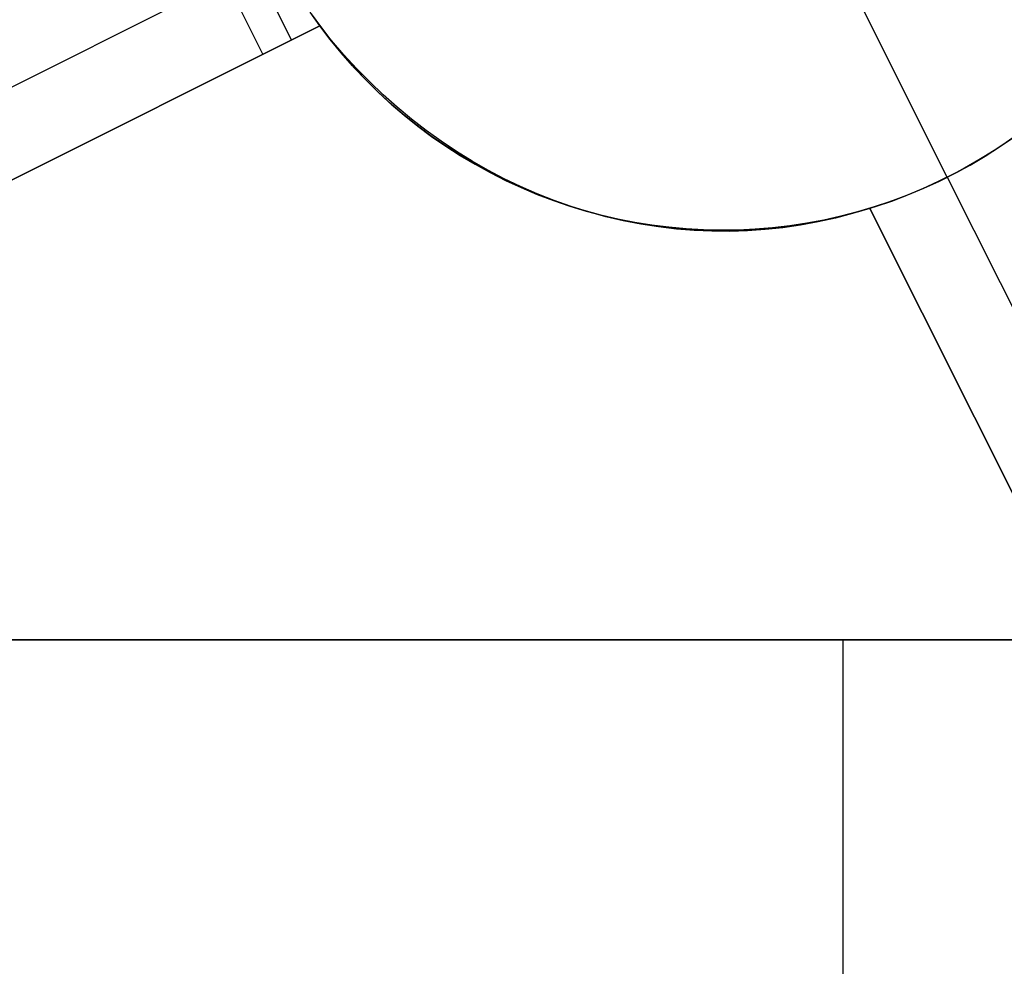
# Model space of a CAD drawing. Header units: millimetres. Extents: x 7986 to 9191, y -11326 to -10283.
# Tile 301 of 312: x 8676.46 to 8682.37, y -10657.77 to -10652.09. Entities that reach past the tile are written whole.
import ezdxf

# ---------------------------------------------------------------- set-up
doc = ezdxf.new("R2010")
doc.units = ezdxf.units.MM
doc.layers.add('BLANCO METALICO', color=7, linetype='Continuous', true_color=0xededed)
doc.layers.add('color', color=7, linetype='Continuous')

msp = doc.modelspace()

# ---------------------------------------------------------------- linework, layer by layer
at = {"layer": 'BLANCO METALICO'}
for p, q in [((8675.4627, -10655.8112, 162.0815), (8684.9987, -10655.8112, 162.0815)), ((8684.9987, -10655.8112, 159.5815), (8675.4627, -10655.8112, 159.5815)), ((8684.9987, -10655.8112, 156.5815), (8675.4627, -10655.8112, 156.5815)), ((8675.4627, -10655.8112, 160.8315), (8684.9987, -10655.8112, 160.8315)), ((8675.4627, -10655.8112, 158.0815), (8684.9987, -10655.8112, 158.0815)), ((8680.2307, -10655.8112, 162.0815), (8680.2307, -10655.8112, 159.5815)), ((8680.2307, -10655.8112, 159.5815), (8680.2307, -10655.8112, 156.5815)), ((8681.4052, -10657.8112, 162.0815), (8681.4052, -10655.8112, 162.0815)), ((8681.4052, -10661.333, 156.5815), (8681.4052, -10655.8112, 156.5815))]:
    msp.add_line(p, q, dxfattribs=at)
at = {"layer": 'color', "color": 254, "true_color": 0xcad1ee}
for p, q in [((8678.094, -10652.2109, -25.2406), (8677.6459, -10651.3169, -25.2406)), ((8677.9233, -10652.2964, -25.2406), (8677.4753, -10651.4024, -25.2406)), ((8677.9233, -10652.2964, -25.2406), (8677.4753, -10651.4024, -25.2406)), ((8682.0292, -10653.0351, -33.2406), (8681.2451, -10651.4706, -33.2406)), ((8669.957, -10655.7296, -10.2406), (8677.6993, -10651.8494, -25.2406)), ((8678.2646, -10652.1254, -25.2406), (8678.2066, -10652.0434, -25.2406)), ((8678.2646, -10652.1254, -25.2406), (8678.2066, -10652.0434, -25.2406)), ((8678.2136, -10652.0536, -33.2406), (8678.2738, -10652.1379, -33.2406)), ((8678.2136, -10652.0536, -33.2406), (8678.2738, -10652.1379, -33.2406)), ((8678.2646, -10652.1254, -12.4196), (8670.181, -10656.1766, -8.7734)), ((8678.2646, -10652.1254, -12.4196), (8670.181, -10656.1766, -8.7734)), ((8673.6735, -10654.4263, -17.007), (8678.2646, -10652.1254, -17.007)), ((8677.9233, -10652.2964, -25.2406), (8678.2646, -10652.1254, -25.2406)), ((8677.9233, -10652.2964, -25.2406), (8678.2646, -10652.1254, -25.2406)), ((8678.2646, -10652.1254, -12.4196), (8678.2646, -10652.1254, -25.2406)), ((8678.3354, -10652.214, -12.444), (8678.2646, -10652.1254, -12.4196)), ((8678.2646, -10652.1254, -12.4196), (8678.2646, -10652.1254, -25.2406)), ((8678.3273, -10652.208, -22.8301), (8678.2646, -10652.1254, -22.8301)), ((8678.3354, -10652.214, -12.444), (8678.2646, -10652.1254, -12.4196)), ((8678.2738, -10652.1379, -33.2406), (8678.3368, -10652.2201, -33.2406)), ((8678.2738, -10652.1379, -33.2406), (8678.3368, -10652.2201, -33.2406)), ((8678.3929, -10652.2885, -22.8301), (8678.3273, -10652.208, -22.8301)), ((8678.409, -10652.2999, -12.4698), (8678.3354, -10652.214, -12.444)), ((8678.409, -10652.2999, -12.4698), (8678.3354, -10652.214, -12.444)), ((8678.3368, -10652.2201, -33.2406), (8678.4027, -10652.3, -33.2406)), ((8678.3368, -10652.2201, -33.2406), (8678.4027, -10652.3, -33.2406)), ((8678.4612, -10652.3666, -22.8301), (8678.3929, -10652.2885, -22.8301)), ((8670.181, -10656.1766, -10.2406), (8677.9233, -10652.2964, -25.2406)), ((8670.181, -10656.1766, -10.2406), (8677.9233, -10652.2964, -25.2406)), ((8678.4027, -10652.3, -33.2406), (8678.4712, -10652.3776, -33.2406)), ((8678.4027, -10652.3, -33.2406), (8678.4712, -10652.3776, -33.2406)), ((8678.4851, -10652.383, -12.4968), (8678.409, -10652.2999, -12.4698)), ((8678.4851, -10652.383, -12.4968), (8678.409, -10652.2999, -12.4698)), ((8678.5321, -10652.4422, -22.8301), (8678.4612, -10652.3666, -22.8301)), ((8678.4712, -10652.3776, -33.2406), (8678.5424, -10652.4528, -33.2406)), ((8678.4712, -10652.3776, -33.2406), (8678.5424, -10652.4528, -33.2406)), ((8678.5639, -10652.4634, -12.5251), (8678.4851, -10652.383, -12.4968)), ((8678.5639, -10652.4634, -12.5251), (8678.4851, -10652.383, -12.4968)), ((8678.6056, -10652.5154, -22.8301), (8678.5321, -10652.4422, -22.8301)), ((8678.5424, -10652.4528, -33.2406), (8678.6162, -10652.5255, -33.2406)), ((8678.5424, -10652.4528, -33.2406), (8678.6162, -10652.5255, -33.2406)), ((8678.6451, -10652.5408, -12.5546), (8678.5639, -10652.4634, -12.5251)), ((8678.6451, -10652.5408, -12.5546), (8678.5639, -10652.4634, -12.5251)), ((8678.6816, -10652.586, -22.8301), (8678.6056, -10652.5154, -22.8301)), ((8678.6162, -10652.5255, -33.2406), (8678.6924, -10652.5956, -33.2406)), ((8678.6162, -10652.5255, -33.2406), (8678.6924, -10652.5956, -33.2406)), ((8678.7286, -10652.6152, -12.5852), (8678.6451, -10652.5408, -12.5546)), ((8678.7286, -10652.6152, -12.5852), (8678.6451, -10652.5408, -12.5546)), ((8678.76, -10652.654, -22.8301), (8678.6816, -10652.586, -22.8301)), ((8678.6924, -10652.5956, -33.2406), (8678.771, -10652.6631, -33.2406)), ((8678.6924, -10652.5956, -33.2406), (8678.771, -10652.6631, -33.2406)), ((8678.8144, -10652.6864, -12.6171), (8678.7286, -10652.6152, -12.5852)), ((8678.8144, -10652.6864, -12.6171), (8678.7286, -10652.6152, -12.5852)), ((8678.8407, -10652.7192, -22.8301), (8678.76, -10652.654, -22.8301)), ((8678.771, -10652.6631, -33.2406), (8678.8519, -10652.7278, -33.2406)), ((8678.771, -10652.6631, -33.2406), (8678.8519, -10652.7278, -33.2406)), ((8678.9024, -10652.7545, -12.65), (8678.8144, -10652.6864, -12.6171)), ((8678.9024, -10652.7545, -12.65), (8678.8144, -10652.6864, -12.6171)), ((8678.9237, -10652.7815, -22.8301), (8678.8407, -10652.7192, -22.8301)), ((8678.8519, -10652.7278, -33.2406), (8678.9349, -10652.7896, -33.2406)), ((8678.8519, -10652.7278, -33.2406), (8678.9349, -10652.7896, -33.2406)), ((8678.9924, -10652.8193, -12.684), (8678.9024, -10652.7545, -12.65)), ((8678.9924, -10652.8193, -12.684), (8678.9024, -10652.7545, -12.65)), ((8679.0087, -10652.841, -22.8301), (8678.9237, -10652.7815, -22.8301)), ((8678.9349, -10652.7896, -33.2406), (8679.0201, -10652.8486, -33.2406)), ((8678.9349, -10652.7896, -33.2406), (8679.0201, -10652.8486, -33.2406)), ((8679.0843, -10652.8807, -12.719), (8678.9924, -10652.8193, -12.684)), ((8679.0843, -10652.8807, -12.719), (8678.9924, -10652.8193, -12.684)), ((8682.422, -10652.7991, -22.8301), (8682.3364, -10652.8577, -22.8301)), ((8682.3995, -10652.815, -20.2715), (8682.3404, -10652.8552, -20.2621)), ((8682.3995, -10652.815, -20.2715), (8682.3404, -10652.8552, -20.2621)), ((8682.3427, -10652.8535, -33.2406), (8682.428, -10652.7948, -33.2406)), ((8682.3427, -10652.8535, -33.2406), (8682.428, -10652.7948, -33.2406)), ((8679.0957, -10652.8974, -22.8301), (8679.0087, -10652.841, -22.8301)), ((8679.0201, -10652.8486, -33.2406), (8679.1072, -10652.9046, -33.2406)), ((8679.0201, -10652.8486, -33.2406), (8679.1072, -10652.9046, -33.2406)), ((8679.1781, -10652.9387, -12.755), (8679.0843, -10652.8807, -12.719)), ((8679.1781, -10652.9387, -12.755), (8679.0843, -10652.8807, -12.719)), ((8682.3364, -10652.8577, -22.8301), (8682.2488, -10652.9133, -22.8301)), ((8682.2554, -10652.9092, -33.2406), (8682.3427, -10652.8535, -33.2406)), ((8682.2554, -10652.9092, -33.2406), (8682.3427, -10652.8535, -33.2406)), ((8682.3404, -10652.8552, -20.2621), (8682.2801, -10652.894, -20.2543)), ((8682.3404, -10652.8552, -20.2621), (8682.2801, -10652.894, -20.2543)), ((8679.1846, -10652.9509, -22.8301), (8679.0957, -10652.8974, -22.8301)), ((8679.1072, -10652.9046, -33.2406), (8679.1962, -10652.9575, -33.2406)), ((8679.1072, -10652.9046, -33.2406), (8679.1962, -10652.9575, -33.2406)), ((8679.2736, -10652.9932, -12.792), (8679.1781, -10652.9387, -12.755)), ((8679.2736, -10652.9932, -12.792), (8679.1781, -10652.9387, -12.755)), ((8682.2188, -10652.9314, -20.2483), (8682.1565, -10652.9675, -20.244)), ((8682.2188, -10652.9314, -20.2483), (8682.1565, -10652.9675, -20.244)), ((8682.2488, -10652.9133, -22.8301), (8682.1593, -10652.9658, -22.8301)), ((8682.1662, -10652.9619, -33.2406), (8682.2554, -10652.9092, -33.2406)), ((8682.1662, -10652.9619, -33.2406), (8682.2554, -10652.9092, -33.2406)), ((8682.2801, -10652.894, -20.2543), (8682.2188, -10652.9314, -20.2483)), ((8682.2801, -10652.894, -20.2543), (8682.2188, -10652.9314, -20.2483)), ((8679.2753, -10653.0012, -22.8301), (8679.1846, -10652.9509, -22.8301)), ((8679.1962, -10652.9575, -33.2406), (8679.287, -10653.0074, -33.2406)), ((8679.1962, -10652.9575, -33.2406), (8679.287, -10653.0074, -33.2406)), ((8679.3707, -10653.0441, -12.8298), (8679.2736, -10652.9932, -12.792)), ((8679.3707, -10653.0441, -12.8298), (8679.2736, -10652.9932, -12.792)), ((8679.3678, -10653.0484, -22.8301), (8679.2753, -10653.0012, -22.8301)), ((8682.0933, -10653.002, -20.2415), (8682.0292, -10653.0351, -20.2406)), ((8682.0933, -10653.002, -20.2415), (8682.0292, -10653.0351, -20.2406)), ((8682.1593, -10652.9658, -22.8301), (8682.0681, -10653.0152, -22.8301)), ((8682.0753, -10653.0115, -33.2406), (8682.1662, -10652.9619, -33.2406)), ((8682.0753, -10653.0115, -33.2406), (8682.1662, -10652.9619, -33.2406)), ((8682.1565, -10652.9675, -20.244), (8682.0933, -10653.002, -20.2415)), ((8682.1565, -10652.9675, -20.244), (8682.0933, -10653.002, -20.2415)), ((8679.287, -10653.0074, -33.2406), (8679.3794, -10653.054, -33.2406)), ((8679.287, -10653.0074, -33.2406), (8679.3794, -10653.054, -33.2406)), ((8679.4617, -10653.0923, -22.8301), (8679.3678, -10653.0484, -22.8301)), ((8679.4693, -10653.0914, -12.8685), (8679.3707, -10653.0441, -12.8298)), ((8679.4693, -10653.0914, -12.8685), (8679.3707, -10653.0441, -12.8298)), ((8679.3794, -10653.054, -33.2406), (8679.4734, -10653.0975, -33.2406)), ((8679.3794, -10653.054, -33.2406), (8679.4734, -10653.0975, -33.2406)), ((8681.9752, -10653.0615, -22.8301), (8681.8808, -10653.1045, -22.8301)), ((8681.8886, -10653.1011, -33.2406), (8681.9827, -10653.0579, -33.2406)), ((8681.8886, -10653.1011, -33.2406), (8681.9827, -10653.0579, -33.2406)), ((8682.0292, -10653.0351, -20.2406), (8681.9644, -10653.0666, -20.2415)), ((8682.0292, -10653.0351, -20.2406), (8681.9644, -10653.0666, -20.2415)), ((8682.0681, -10653.0152, -22.8301), (8681.9752, -10653.0615, -22.8301)), ((8681.9827, -10653.0579, -33.2406), (8682.0753, -10653.0115, -33.2406)), ((8681.9827, -10653.0579, -33.2406), (8682.0753, -10653.0115, -33.2406)), ((8682.0292, -10653.0351, -20.2406), (8684.2695, -10657.5051, -15.2406)), ((8682.0292, -10653.0351, -20.2406), (8682.0292, -10653.0351, -33.2406)), ((8679.5572, -10653.133, -22.8301), (8679.4617, -10653.0923, -22.8301)), ((8679.5692, -10653.135, -12.908), (8679.4693, -10653.0914, -12.8685)), ((8679.5692, -10653.135, -12.908), (8679.4693, -10653.0914, -12.8685)), ((8679.4734, -10653.0975, -33.2406), (8679.5689, -10653.1377, -33.2406)), ((8679.4734, -10653.0975, -33.2406), (8679.5689, -10653.1377, -33.2406)), ((8681.8808, -10653.1045, -22.8301), (8681.785, -10653.1442, -22.8301)), ((8681.793, -10653.141, -33.2406), (8681.8886, -10653.1011, -33.2406)), ((8681.793, -10653.141, -33.2406), (8681.8886, -10653.1011, -33.2406)), ((8681.8989, -10653.0966, -20.244), (8681.8327, -10653.1249, -20.2483)), ((8681.8989, -10653.0966, -20.244), (8681.8327, -10653.1249, -20.2483)), ((8681.9644, -10653.0666, -20.2415), (8681.8989, -10653.0966, -20.244)), ((8681.9644, -10653.0666, -20.2415), (8681.8989, -10653.0966, -20.244)), ((8679.654, -10653.1703, -22.8301), (8679.5572, -10653.133, -22.8301)), ((8679.5689, -10653.1377, -33.2406), (8679.6657, -10653.1745, -33.2406)), ((8679.5689, -10653.1377, -33.2406), (8679.6657, -10653.1745, -33.2406)), ((8679.6704, -10653.1749, -12.9483), (8679.5692, -10653.135, -12.908)), ((8679.6704, -10653.1749, -12.9483), (8679.5692, -10653.135, -12.908)), ((8679.752, -10653.2043, -22.8301), (8679.654, -10653.1703, -22.8301)), ((8679.6657, -10653.1745, -33.2406), (8679.7637, -10653.2081, -33.2406)), ((8679.6657, -10653.1745, -33.2406), (8679.7637, -10653.2081, -33.2406)), ((8679.7727, -10653.211, -12.9893), (8679.6704, -10653.1749, -12.9483)), ((8679.7727, -10653.211, -12.9893), (8679.6704, -10653.1749, -12.9483)), ((8681.6878, -10653.1805, -22.8301), (8681.5895, -10653.2135, -22.8301)), ((8681.598, -10653.2108, -33.2406), (8681.6961, -10653.1776, -33.2406)), ((8681.598, -10653.2108, -33.2406), (8681.6961, -10653.1776, -33.2406)), ((8681.6989, -10653.1767, -20.2621), (8681.6313, -10653.2, -20.2715)), ((8681.6989, -10653.1767, -20.2621), (8681.6313, -10653.2, -20.2715)), ((8681.785, -10653.1442, -22.8301), (8681.6878, -10653.1805, -22.8301)), ((8681.6961, -10653.1776, -33.2406), (8681.793, -10653.141, -33.2406)), ((8681.6961, -10653.1776, -33.2406), (8681.793, -10653.141, -33.2406)), ((8681.766, -10653.1516, -20.2543), (8681.6989, -10653.1767, -20.2621)), ((8681.766, -10653.1516, -20.2543), (8681.6989, -10653.1767, -20.2621)), ((8681.8327, -10653.1249, -20.2483), (8681.766, -10653.1516, -20.2543)), ((8681.8327, -10653.1249, -20.2483), (8681.766, -10653.1516, -20.2543)), ((8679.8511, -10653.2348, -22.8301), (8679.752, -10653.2043, -22.8301)), ((8679.7637, -10653.2081, -33.2406), (8679.8627, -10653.2382, -33.2406)), ((8679.7637, -10653.2081, -33.2406), (8679.8627, -10653.2382, -33.2406)), ((8679.8761, -10653.2432, -13.0309), (8679.7727, -10653.211, -12.9893)), ((8679.8761, -10653.2432, -13.0309), (8679.7727, -10653.211, -12.9893)), ((8679.9513, -10653.2619, -22.8301), (8679.8511, -10653.2348, -22.8301)), ((8679.8627, -10653.2382, -33.2406), (8679.9628, -10653.2648, -33.2406)), ((8679.8627, -10653.2382, -33.2406), (8679.9628, -10653.2648, -33.2406)), ((8681.3987, -10653.2669, -33.2406), (8681.4989, -10653.2406, -33.2406)), ((8681.3987, -10653.2669, -33.2406), (8681.4989, -10653.2406, -33.2406)), ((8681.5634, -10653.2216, -13.7449), (8681.4612, -10653.2526, -13.6998)), ((8681.5634, -10653.2216, -13.7449), (8681.4612, -10653.2526, -13.6998)), ((8681.5895, -10653.2135, -22.8301), (8681.49, -10653.2431, -22.8301)), ((8681.4989, -10653.2406, -33.2406), (8681.598, -10653.2108, -33.2406)), ((8681.4989, -10653.2406, -33.2406), (8681.598, -10653.2108, -33.2406)), ((8681.6313, -10653.2, -20.2715), (8681.5634, -10653.2216, -20.2826)), ((8681.6313, -10653.2, -20.2715), (8681.5634, -10653.2216, -20.2826)), ((8681.5634, -10653.2216, -20.2826), (8683.8224, -10657.7292, -15.2406)), ((8681.5634, -10653.2216, -20.2826), (8681.5634, -10653.2216, -13.7449)), ((8683.8224, -10657.7292, -14.4923), (8681.5634, -10653.2216, -13.7449)), ((8681.5634, -10653.2216, -20.2826), (8683.8224, -10657.7292, -15.2406)), ((8681.5634, -10653.2216, -17.0137), (8683.028, -10656.144, -17.0137)), ((8681.5634, -10653.2216, -20.2826), (8681.5634, -10653.2216, -13.7449)), ((8683.8224, -10657.7292, -14.4923), (8681.5634, -10653.2216, -13.7449)), ((8679.9803, -10653.2716, -13.0732), (8679.8761, -10653.2432, -13.0309)), ((8679.9803, -10653.2716, -13.0732), (8679.8761, -10653.2432, -13.0309)), ((8680.0523, -10653.2856, -22.8301), (8679.9513, -10653.2619, -22.8301)), ((8679.9628, -10653.2648, -33.2406), (8680.0638, -10653.288, -33.2406)), ((8679.9628, -10653.2648, -33.2406), (8680.0638, -10653.288, -33.2406)), ((8680.0853, -10653.2961, -13.116), (8679.9803, -10653.2716, -13.0732)), ((8680.0853, -10653.2961, -13.116), (8679.9803, -10653.2716, -13.0732)), ((8680.1541, -10653.3057, -22.8301), (8680.0523, -10653.2856, -22.8301)), ((8680.0638, -10653.288, -33.2406), (8680.1654, -10653.3077, -33.2406)), ((8680.0638, -10653.288, -33.2406), (8680.1654, -10653.3077, -33.2406)), ((8680.1909, -10653.3167, -13.1593), (8680.0853, -10653.2961, -13.116)), ((8680.1909, -10653.3167, -13.1593), (8680.0853, -10653.2961, -13.116)), ((8681.2884, -10653.2918, -22.8301), (8681.1864, -10653.3109, -22.8301)), ((8681.196, -10653.3092, -33.2406), (8681.2977, -10653.2898, -33.2406)), ((8681.196, -10653.3092, -33.2406), (8681.2977, -10653.2898, -33.2406)), ((8681.3579, -10653.2798, -13.6545), (8681.2537, -10653.303, -13.6091)), ((8681.3579, -10653.2798, -13.6545), (8681.2537, -10653.303, -13.6091)), ((8681.3896, -10653.2692, -22.8301), (8681.2884, -10653.2918, -22.8301)), ((8681.2977, -10653.2898, -33.2406), (8681.3987, -10653.2669, -33.2406)), ((8681.2977, -10653.2898, -33.2406), (8681.3987, -10653.2669, -33.2406)), ((8681.4612, -10653.2526, -13.6998), (8681.3579, -10653.2798, -13.6545)), ((8681.4612, -10653.2526, -13.6998), (8681.3579, -10653.2798, -13.6545)), ((8681.49, -10653.2431, -22.8301), (8681.3896, -10653.2692, -22.8301)), ((8680.2565, -10653.3223, -22.8301), (8680.1541, -10653.3057, -22.8301)), ((8680.1654, -10653.3077, -33.2406), (8680.2677, -10653.3239, -33.2406)), ((8680.1654, -10653.3077, -33.2406), (8680.2677, -10653.3239, -33.2406)), ((8680.297, -10653.3333, -13.2031), (8680.1909, -10653.3167, -13.1593)), ((8680.297, -10653.3333, -13.2031), (8680.1909, -10653.3167, -13.1593)), ((8680.3594, -10653.3353, -22.8301), (8680.2565, -10653.3223, -22.8301)), ((8680.2677, -10653.3239, -33.2406), (8680.3705, -10653.3365, -33.2406)), ((8680.2677, -10653.3239, -33.2406), (8680.3705, -10653.3365, -33.2406)), ((8680.4035, -10653.3459, -13.2473), (8680.297, -10653.3333, -13.2031)), ((8680.4035, -10653.3459, -13.2473), (8680.297, -10653.3333, -13.2031)), ((8680.4627, -10653.3448, -22.8301), (8680.3594, -10653.3353, -22.8301)), ((8680.3705, -10653.3365, -33.2406), (8680.4737, -10653.3456, -33.2406)), ((8680.3705, -10653.3365, -33.2406), (8680.4737, -10653.3456, -33.2406)), ((8680.5102, -10653.3545, -13.2919), (8680.4035, -10653.3459, -13.2473)), ((8680.5102, -10653.3545, -13.2919), (8680.4035, -10653.3459, -13.2473)), ((8680.5663, -10653.3507, -22.8301), (8680.4627, -10653.3448, -22.8301)), ((8680.4737, -10653.3456, -33.2406), (8680.5771, -10653.3511, -33.2406)), ((8680.4737, -10653.3456, -33.2406), (8680.5771, -10653.3511, -33.2406)), ((8680.6171, -10653.3592, -13.3367), (8680.5102, -10653.3545, -13.2919)), ((8680.6171, -10653.3592, -13.3367), (8680.5102, -10653.3545, -13.2919)), ((8680.67, -10653.353, -22.8301), (8680.5663, -10653.3507, -22.8301)), ((8680.5771, -10653.3511, -33.2406), (8680.6806, -10653.3531, -33.2406)), ((8680.5771, -10653.3511, -33.2406), (8680.6806, -10653.3531, -33.2406)), ((8680.7737, -10653.3518, -22.8301), (8680.67, -10653.353, -22.8301)), ((8680.6806, -10653.3531, -33.2406), (8680.7842, -10653.3514, -33.2406)), ((8680.6806, -10653.3531, -33.2406), (8680.7842, -10653.3514, -33.2406)), ((8680.8307, -10653.3565, -13.4271), (8680.724, -10653.3598, -13.3818)), ((8680.8307, -10653.3565, -13.4271), (8680.724, -10653.3598, -13.3818)), ((8680.8774, -10653.3469, -22.8301), (8680.7737, -10653.3518, -22.8301)), ((8680.7842, -10653.3514, -33.2406), (8680.8876, -10653.3462, -33.2406)), ((8680.7842, -10653.3514, -33.2406), (8680.8876, -10653.3462, -33.2406)), ((8680.9372, -10653.3491, -13.4725), (8680.8307, -10653.3565, -13.4271)), ((8680.9372, -10653.3491, -13.4725), (8680.8307, -10653.3565, -13.4271)), ((8680.9808, -10653.3385, -22.8301), (8680.8774, -10653.3469, -22.8301)), ((8680.8876, -10653.3462, -33.2406), (8680.9908, -10653.3374, -33.2406)), ((8680.8876, -10653.3462, -33.2406), (8680.9908, -10653.3374, -33.2406)), ((8681.0432, -10653.3377, -13.518), (8680.9372, -10653.3491, -13.4725)), ((8681.0432, -10653.3377, -13.518), (8680.9372, -10653.3491, -13.4725)), ((8681.0838, -10653.3264, -22.8301), (8680.9808, -10653.3385, -22.8301)), ((8680.9908, -10653.3374, -33.2406), (8681.0936, -10653.3251, -33.2406)), ((8680.9908, -10653.3374, -33.2406), (8681.0936, -10653.3251, -33.2406)), ((8681.1488, -10653.3224, -13.5636), (8681.0432, -10653.3377, -13.518)), ((8681.1488, -10653.3224, -13.5636), (8681.0432, -10653.3377, -13.518)), ((8681.1864, -10653.3109, -22.8301), (8681.0838, -10653.3264, -22.8301)), ((8681.0936, -10653.3251, -33.2406), (8681.196, -10653.3092, -33.2406)), ((8681.0936, -10653.3251, -33.2406), (8681.196, -10653.3092, -33.2406)), ((8681.2537, -10653.303, -13.6091), (8681.1488, -10653.3224, -13.5636)), ((8681.2537, -10653.303, -13.6091), (8681.1488, -10653.3224, -13.5636)), ((8680.724, -10653.3598, -13.3818), (8680.6171, -10653.3592, -13.3367)), ((8680.724, -10653.3598, -13.3818), (8680.6171, -10653.3592, -13.3367))]:
    msp.add_line(p, q, dxfattribs=at)

doc.saveas('drawing.dxf')
